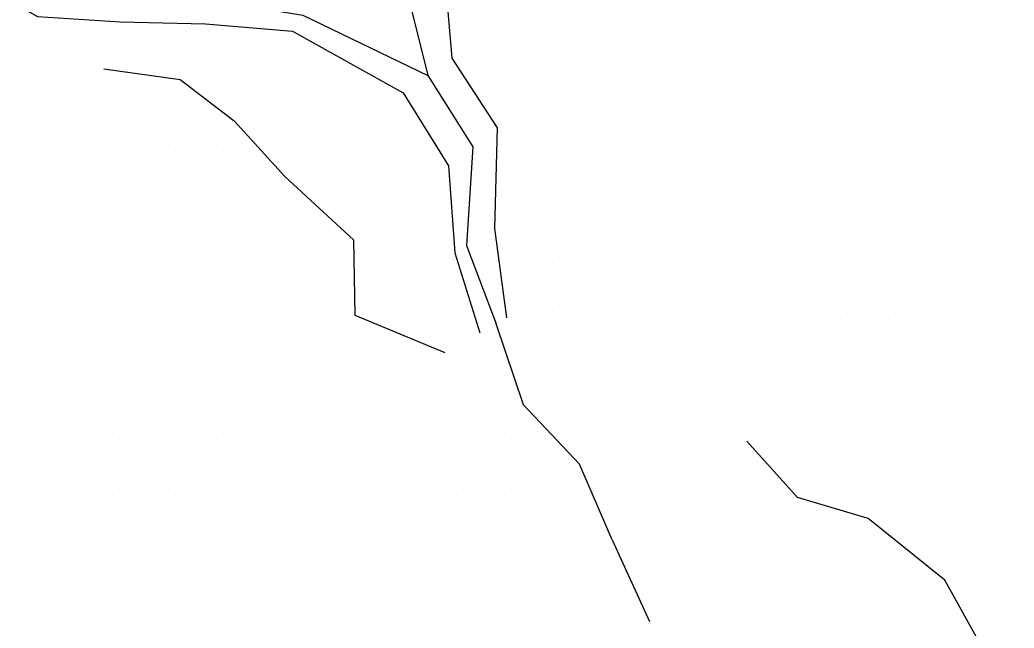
# Model space of a CAD drawing. Extents: x 1602514 to 1609837, y 863887 to 871157.
# Drawn here: x 1604016.8 to 1604320.5, y 868259.1 to 868445.1 of the extents above; entities that cross this region are included whole.
import ezdxf

# ---------------------------------------------------------------- set-up
doc = ezdxf.new("R2010")
doc.units = 0
for name, color, linetype in [('Survey-Flow line', 7, 'Continuous'), ('Survey-Ridge Lines', 7, 'Continuous'), ('Survey-Spot dirt', 7, 'Continuous')]:
    doc.layers.add(name, color=color, linetype=linetype)

msp = doc.modelspace()

# ---------------------------------------------------------------- linework, layer by layer
at = {"layer": 'Survey-Flow line'}
for p, q in [((1604170.56, 868327.38), (1604162.24, 868352.19)), ((1604170.56, 868327.38), (1604162.24, 868352.19)), ((1604170.56, 868327.38), (1604187.68, 868309.29)), ((1604170.56, 868327.38), (1604187.68, 868309.29)), ((1604197.64, 868286.08), (1604187.68, 868309.29)), ((1604197.64, 868286.08), (1604187.68, 868309.29)), ((1604197.64, 868286.08), (1604209.11, 868261.1)), ((1604197.64, 868286.08), (1604209.11, 868261.1))]:
    msp.add_line(p, q, dxfattribs=at)
for points in [[(1603776.98, 868700.36), (1603789.74, 868677.36), (1603811.69, 868663.33), (1603827.15, 868641.12), (1603843.58, 868621.54), (1603869.67, 868611), (1603886.67, 868592.73), (1603900, 868570.2), (1603911.29, 868547.43), (1603928.27, 868529.81), (1603943.48, 868509.14), (1603955.72, 868485.41), (1603976.65, 868468.9), (1604002.57, 868466.75), (1604028.48, 868466.18), (1604052.23, 868458.25), (1604076.63, 868450.93), (1604103.21, 868446.5), (1604141.32, 868428.13)], [(1603776.98, 868700.36), (1603789.74, 868677.36), (1603811.69, 868663.33), (1603827.15, 868641.12), (1603843.58, 868621.54), (1603869.67, 868611), (1603886.67, 868592.73), (1603900, 868570.2), (1603911.29, 868547.43), (1603928.27, 868529.81), (1603943.48, 868509.14), (1603955.72, 868485.41), (1603976.65, 868468.9), (1604002.57, 868466.75), (1604028.48, 868466.18), (1604052.23, 868458.25), (1604076.63, 868450.93), (1604103.21, 868446.5), (1604141.32, 868428.13)], [(1604137.02, 868682.63), (1604144.14, 868649.77), (1604143.69, 868621.16), (1604141.15, 868595.18), (1604134.34, 868571.77), (1604127.63, 868546.96), (1604126.39, 868522.74), (1604131.91, 868498.47), (1604133.04, 868473.32), (1604136.33, 868448.62), (1604141.32, 868428.13), (1604155.14, 868406.31), (1604153.18, 868376.08), (1604162.24, 868352.19)], [(1604137.02, 868682.63), (1604144.14, 868649.77), (1604143.69, 868621.16), (1604141.15, 868595.18), (1604134.34, 868571.77), (1604127.63, 868546.96), (1604126.39, 868522.74), (1604131.91, 868498.47), (1604133.04, 868473.32), (1604136.33, 868448.62), (1604141.32, 868428.13), (1604155.14, 868406.31), (1604153.18, 868376.08), (1604162.24, 868352.19)]]:
    msp.add_lwpolyline(points, dxfattribs=at)
at = {"layer": 'Survey-Ridge Lines'}
msp.add_line((1604238.81, 868316.32), (1604254.32, 868299.09), dxfattribs=at)
msp.add_line((1604238.81, 868316.32), (1604254.32, 868299.09), dxfattribs=at)
for points in [[(1603766.86, 868689.87), (1603773.26, 868661.13), (1603799.71, 868653.14), (1603819.96, 868633.41), (1603839.47, 868617.35), (1603863.72, 868605.91), (1603882.97, 868589.34), (1603891.41, 868560.87), (1603905.02, 868541.73), (1603923.85, 868525.65), (1603933.45, 868497.95), (1603951.74, 868480.42), (1603973.4, 868463.27), (1603999.54, 868459.02), (1604022.18, 868446.14), (1604047.4, 868444.49), (1604073.42, 868443.85), (1604100.05, 868441.66), (1604133.83, 868422.83), (1604147.68, 868400.5), (1604149.64, 868373.88), (1604157.24, 868349.4)], [(1603766.86, 868689.87), (1603773.26, 868661.13), (1603799.71, 868653.14), (1603819.96, 868633.41), (1603839.47, 868617.35), (1603863.72, 868605.91), (1603882.97, 868589.34), (1603891.41, 868560.87), (1603905.02, 868541.73), (1603923.85, 868525.65), (1603933.45, 868497.95), (1603951.74, 868480.42), (1603973.4, 868463.27), (1603999.54, 868459.02), (1604022.18, 868446.14), (1604047.4, 868444.49), (1604073.42, 868443.85), (1604100.05, 868441.66), (1604133.83, 868422.83), (1604147.68, 868400.5), (1604149.64, 868373.88), (1604157.24, 868349.4)], [(1604137.45, 868523.96), (1604138.48, 868500.43), (1604138.64, 868472.37), (1604147.53, 868447.67), (1604148.73, 868433.38), (1604162.6, 868412.12), (1604161.69, 868381.36), (1604165.44, 868353.98)], [(1604137.45, 868523.96), (1604138.48, 868500.43), (1604138.64, 868472.37), (1604147.53, 868447.67), (1604148.73, 868433.38), (1604162.6, 868412.12), (1604161.69, 868381.36), (1604165.44, 868353.98)], [(1604042.36, 868430.14), (1604065.73, 868426.85), (1604082.18, 868414.27), (1604097.7, 868397.26), (1604118.63, 868377.86), (1604119.04, 868354.86), (1604146.54, 868343.43)], [(1604042.36, 868430.14), (1604065.73, 868426.85), (1604082.18, 868414.27), (1604097.7, 868397.26), (1604118.63, 868377.86), (1604119.04, 868354.86), (1604146.54, 868343.43)], [(1604503.62, 867979.05), (1604506.65, 868022.58), (1604479.14, 868033.42), (1604464.23, 868059.26), (1604466.73, 868085.39), (1604444.18, 868110.64), (1604433.82, 868132.95), (1604407.92, 868152.62), (1604377.73, 868169.34), (1604353.04, 868187.15), (1604328.15, 868205.61), (1604316.02, 868234.22), (1604313, 868249), (1604299.33, 868273.82), (1604275.83, 868292.59), (1604254.32, 868299.09)], [(1604503.62, 867979.05), (1604506.65, 868022.58), (1604479.14, 868033.42), (1604464.23, 868059.26), (1604466.73, 868085.39), (1604444.18, 868110.64), (1604433.82, 868132.95), (1604407.92, 868152.62), (1604377.73, 868169.34), (1604353.04, 868187.15), (1604328.15, 868205.61), (1604316.02, 868234.22), (1604313, 868249), (1604299.33, 868273.82), (1604275.83, 868292.59), (1604254.32, 868299.09)]]:
    msp.add_lwpolyline(points, dxfattribs=at)
at = {"layer": 'Survey-Spot dirt'}
for p, q in [((1604162.53, 868441.04), (1604162.53, 868441.04)), ((1604162.53, 868441.04), (1604162.53, 868441.04)), ((1604177.49, 868440.87), (1604177.49, 868440.87)), ((1604177.49, 868440.87), (1604177.49, 868440.87)), ((1604192.46, 868441.03), (1604192.46, 868441.03)), ((1604192.46, 868441.03), (1604192.46, 868441.03)), ((1604207.62, 868441), (1604207.62, 868441)), ((1604207.62, 868441), (1604207.62, 868441)), ((1604222.55, 868441.01), (1604222.55, 868441.01)), ((1604222.55, 868441.01), (1604222.55, 868441.01)), ((1604237.59, 868441.09), (1604237.59, 868441.09)), ((1604237.59, 868441.09), (1604237.59, 868441.09)), ((1604252.54, 868441.06), (1604252.54, 868441.06)), ((1604252.54, 868441.06), (1604252.54, 868441.06)), ((1604267.68, 868441.01), (1604267.68, 868441.01)), ((1604267.68, 868441.01), (1604267.68, 868441.01)), ((1604282.63, 868441.08), (1604282.63, 868441.08)), ((1604282.63, 868441.08), (1604282.63, 868441.08)), ((1604297.49, 868441.02), (1604297.49, 868441.02)), ((1604297.49, 868441.02), (1604297.49, 868441.02)), ((1604312.75, 868440.99), (1604312.75, 868440.99)), ((1604312.75, 868440.99), (1604312.75, 868440.99)), ((1604164.51, 868430.95), (1604164.51, 868430.95)), ((1604164.51, 868430.95), (1604164.51, 868430.95)), ((1604179.51, 868430.99), (1604179.51, 868430.99)), ((1604179.51, 868430.99), (1604179.51, 868430.99)), ((1604194.4, 868430.71), (1604194.4, 868430.71)), ((1604194.4, 868430.71), (1604194.4, 868430.71)), ((1604209.61, 868430.79), (1604209.61, 868430.79)), ((1604209.61, 868430.79), (1604209.61, 868430.79)), ((1604224.52, 868430.89), (1604224.52, 868430.89)), ((1604224.52, 868430.89), (1604224.52, 868430.89)), ((1604239.56, 868430.77), (1604239.56, 868430.77)), ((1604239.56, 868430.77), (1604239.56, 868430.77)), ((1604254.51, 868430.82), (1604254.51, 868430.82)), ((1604254.51, 868430.82), (1604254.51, 868430.82)), ((1604269.49, 868430.72), (1604269.49, 868430.72)), ((1604269.49, 868430.72), (1604269.49, 868430.72)), ((1604284.62, 868430.7), (1604284.62, 868430.7)), ((1604284.62, 868430.7), (1604284.62, 868430.7)), ((1604299.46, 868430.97), (1604299.46, 868430.97)), ((1604299.46, 868430.97), (1604299.46, 868430.97)), ((1604314.54, 868430.85), (1604314.54, 868430.85)), ((1604314.54, 868430.85), (1604314.54, 868430.85)), ((1604016.94, 868421.8), (1604016.94, 868421.8)), ((1604016.94, 868421.8), (1604016.94, 868421.8)), ((1604031.93, 868421.94), (1604031.93, 868421.94)), ((1604031.93, 868421.94), (1604031.93, 868421.94)), ((1604046.89, 868421.89), (1604046.89, 868421.89)), ((1604046.89, 868421.89), (1604046.89, 868421.89)), ((1604179.63, 868415.73), (1604179.63, 868415.73)), ((1604179.63, 868415.73), (1604179.63, 868415.73)), ((1604194.47, 868415.75), (1604194.47, 868415.75)), ((1604194.47, 868415.75), (1604194.47, 868415.75)), ((1604209.56, 868415.93), (1604209.56, 868415.93)), ((1604209.56, 868415.93), (1604209.56, 868415.93)), ((1604224.55, 868415.77), (1604224.55, 868415.77)), ((1604224.55, 868415.77), (1604224.55, 868415.77)), ((1604239.56, 868415.87), (1604239.56, 868415.87)), ((1604239.56, 868415.87), (1604239.56, 868415.87)), ((1604254.53, 868415.89), (1604254.53, 868415.89)), ((1604254.53, 868415.89), (1604254.53, 868415.89)), ((1604269.61, 868415.86), (1604269.61, 868415.86)), ((1604269.61, 868415.86), (1604269.61, 868415.86)), ((1604284.69, 868415.85), (1604284.69, 868415.85)), ((1604284.69, 868415.85), (1604284.69, 868415.85)), ((1604299.38, 868415.94), (1604299.38, 868415.94)), ((1604299.38, 868415.94), (1604299.38, 868415.94)), ((1604314.35, 868415.74), (1604314.35, 868415.74)), ((1604314.35, 868415.74), (1604314.35, 868415.74)), ((1604016.98, 868406.91), (1604016.98, 868406.91)), ((1604016.98, 868406.91), (1604016.98, 868406.91)), ((1604031.93, 868406.83), (1604031.93, 868406.83)), ((1604031.93, 868406.83), (1604031.93, 868406.83)), ((1604046.92, 868406.85), (1604046.92, 868406.85)), ((1604046.92, 868406.85), (1604046.92, 868406.85)), ((1604062.04, 868406.86), (1604062.04, 868406.86)), ((1604062.04, 868406.86), (1604062.04, 868406.86)), ((1604076.83, 868406.87), (1604076.83, 868406.87)), ((1604076.83, 868406.87), (1604076.83, 868406.87)), ((1604179.56, 868400.71), (1604179.56, 868400.71)), ((1604179.56, 868400.71), (1604179.56, 868400.71)), ((1604194.63, 868400.87), (1604194.63, 868400.87)), ((1604194.63, 868400.87), (1604194.63, 868400.87)), ((1604209.65, 868400.81), (1604209.65, 868400.81)), ((1604209.65, 868400.81), (1604209.65, 868400.81)), ((1604224.58, 868400.81), (1604224.58, 868400.81)), ((1604224.58, 868400.81), (1604224.58, 868400.81)), ((1604239.46, 868400.69), (1604239.46, 868400.69)), ((1604239.46, 868400.69), (1604239.46, 868400.69)), ((1604254.55, 868400.78), (1604254.55, 868400.78)), ((1604254.55, 868400.78), (1604254.55, 868400.78)), ((1604269.65, 868400.87), (1604269.65, 868400.87)), ((1604269.65, 868400.87), (1604269.65, 868400.87)), ((1604284.53, 868400.62), (1604284.53, 868400.62)), ((1604284.53, 868400.62), (1604284.53, 868400.62)), ((1604299.51, 868400.77), (1604299.51, 868400.77)), ((1604299.51, 868400.77), (1604299.51, 868400.77)), ((1604314.7, 868400.68), (1604314.7, 868400.68)), ((1604314.7, 868400.68), (1604314.7, 868400.68)), ((1604017.04, 868391.84), (1604017.04, 868391.84)), ((1604017.04, 868391.84), (1604017.04, 868391.84)), ((1604031.88, 868391.91), (1604031.88, 868391.91)), ((1604031.88, 868391.91), (1604031.88, 868391.91)), ((1604047.1, 868392), (1604047.1, 868392)), ((1604047.1, 868392), (1604047.1, 868392)), ((1604061.95, 868391.93), (1604061.95, 868391.93)), ((1604061.95, 868391.93), (1604061.95, 868391.93)), ((1604076.98, 868391.82), (1604076.98, 868391.82)), ((1604076.98, 868391.82), (1604076.98, 868391.82)), ((1604179.45, 868385.74), (1604179.45, 868385.74)), ((1604179.45, 868385.74), (1604179.45, 868385.74)), ((1604194.53, 868385.81), (1604194.53, 868385.81)), ((1604194.53, 868385.81), (1604194.53, 868385.81)), ((1604209.6, 868385.69), (1604209.6, 868385.69)), ((1604209.6, 868385.69), (1604209.6, 868385.69)), ((1604224.62, 868385.82), (1604224.62, 868385.82)), ((1604224.62, 868385.82), (1604224.62, 868385.82)), ((1604239.72, 868385.78), (1604239.72, 868385.78)), ((1604239.72, 868385.78), (1604239.72, 868385.78)), ((1604254.48, 868385.89), (1604254.48, 868385.89)), ((1604254.48, 868385.89), (1604254.48, 868385.89)), ((1604269.6, 868385.83), (1604269.6, 868385.83)), ((1604269.6, 868385.83), (1604269.6, 868385.83)), ((1604284.49, 868385.87), (1604284.49, 868385.87)), ((1604284.49, 868385.87), (1604284.49, 868385.87)), ((1604299.47, 868385.79), (1604299.47, 868385.79)), ((1604299.47, 868385.79), (1604299.47, 868385.79)), ((1604314.46, 868385.56), (1604314.46, 868385.56)), ((1604314.46, 868385.56), (1604314.46, 868385.56)), ((1604017.01, 868377.03), (1604017.01, 868377.03)), ((1604017.01, 868377.03), (1604017.01, 868377.03)), ((1604032.03, 868376.74), (1604032.03, 868376.74)), ((1604032.03, 868376.74), (1604032.03, 868376.74)), ((1604046.92, 868376.81), (1604046.92, 868376.81)), ((1604046.92, 868376.81), (1604046.92, 868376.81)), ((1604061.95, 868376.85), (1604061.95, 868376.85)), ((1604061.95, 868376.85), (1604061.95, 868376.85)), ((1604077.08, 868376.94), (1604077.08, 868376.94)), ((1604077.08, 868376.94), (1604077.08, 868376.94)), ((1604091.96, 868376.8), (1604091.96, 868376.8)), ((1604091.96, 868376.8), (1604091.96, 868376.8)), ((1604107.02, 868376.91), (1604107.02, 868376.91)), ((1604107.02, 868376.91), (1604107.02, 868376.91)), ((1604179.47, 868370.71), (1604179.47, 868370.71)), ((1604179.47, 868370.71), (1604179.47, 868370.71)), ((1604194.31, 868371.27), (1604194.31, 868371.27)), ((1604194.31, 868371.27), (1604194.31, 868371.27)), ((1604209.34, 868370.74), (1604209.34, 868370.74)), ((1604209.34, 868370.74), (1604209.34, 868370.74)), ((1604224.59, 868370.78), (1604224.59, 868370.78)), ((1604224.59, 868370.78), (1604224.59, 868370.78)), ((1604239.6, 868370.91), (1604239.6, 868370.91)), ((1604239.6, 868370.91), (1604239.6, 868370.91)), ((1604254.55, 868370.79), (1604254.55, 868370.79)), ((1604254.55, 868370.79), (1604254.55, 868370.79)), ((1604269.5, 868370.93), (1604269.5, 868370.93)), ((1604269.5, 868370.93), (1604269.5, 868370.93)), ((1604284.58, 868370.79), (1604284.58, 868370.79)), ((1604284.58, 868370.79), (1604284.58, 868370.79)), ((1604299.5, 868370.73), (1604299.5, 868370.73)), ((1604299.5, 868370.73), (1604299.5, 868370.73)), ((1604314.51, 868370.74), (1604314.51, 868370.74)), ((1604314.51, 868370.74), (1604314.51, 868370.74)), ((1604016.91, 868361.88), (1604016.91, 868361.88)), ((1604016.91, 868361.88), (1604016.91, 868361.88)), ((1604032.03, 868362), (1604032.03, 868362)), ((1604032.03, 868362), (1604032.03, 868362)), ((1604047.22, 868362.08), (1604047.22, 868362.08)), ((1604047.22, 868362.08), (1604047.22, 868362.08)), ((1604062.08, 868361.79), (1604062.08, 868361.79)), ((1604062.08, 868361.79), (1604062.08, 868361.79)), ((1604076.97, 868361.88), (1604076.97, 868361.88)), ((1604076.97, 868361.88), (1604076.97, 868361.88)), ((1604092.37, 868361.83), (1604092.37, 868361.83)), ((1604092.37, 868361.83), (1604092.37, 868361.83)), ((1604107.22, 868362.09), (1604107.22, 868362.09)), ((1604107.22, 868362.09), (1604107.22, 868362.09)), ((1604179.47, 868355.96), (1604179.47, 868355.96)), ((1604179.47, 868355.96), (1604179.47, 868355.96)), ((1604194.62, 868355.69), (1604194.62, 868355.69)), ((1604194.62, 868355.69), (1604194.62, 868355.69)), ((1604209.65, 868355.62), (1604209.65, 868355.62)), ((1604209.65, 868355.62), (1604209.65, 868355.62)), ((1604224.51, 868356.02), (1604224.51, 868356.02)), ((1604224.51, 868356.02), (1604224.51, 868356.02)), ((1604239.55, 868355.78), (1604239.55, 868355.78)), ((1604239.55, 868355.78), (1604239.55, 868355.78)), ((1604254.47, 868355.91), (1604254.47, 868355.91)), ((1604254.47, 868355.91), (1604254.47, 868355.91)), ((1604269.48, 868355.69), (1604269.48, 868355.69)), ((1604269.48, 868355.69), (1604269.48, 868355.69)), ((1604284.3, 868355.6), (1604284.3, 868355.6)), ((1604284.3, 868355.6), (1604284.3, 868355.6)), ((1604299.46, 868355.93), (1604299.46, 868355.93)), ((1604299.46, 868355.93), (1604299.46, 868355.93)), ((1604314.44, 868355.76), (1604314.44, 868355.76)), ((1604314.44, 868355.76), (1604314.44, 868355.76)), ((1604016.86, 868346.98), (1604016.86, 868346.98)), ((1604016.86, 868346.98), (1604016.86, 868346.98)), ((1604031.87, 868346.92), (1604031.87, 868346.92)), ((1604031.87, 868346.92), (1604031.87, 868346.92)), ((1604047.01, 868346.78), (1604047.01, 868346.78)), ((1604047.01, 868346.78), (1604047.01, 868346.78)), ((1604061.93, 868346.95), (1604061.93, 868346.95)), ((1604061.93, 868346.95), (1604061.93, 868346.95)), ((1604077.1, 868346.91), (1604077.1, 868346.91)), ((1604077.1, 868346.91), (1604077.1, 868346.91)), ((1604091.56, 868346.54), (1604091.56, 868346.54)), ((1604091.56, 868346.54), (1604091.56, 868346.54)), ((1604107.02, 868346.78), (1604107.02, 868346.78)), ((1604107.02, 868346.78), (1604107.02, 868346.78)), ((1604179.3, 868340.57), (1604179.3, 868340.57)), ((1604179.3, 868340.57), (1604179.3, 868340.57)), ((1604194.55, 868340.78), (1604194.55, 868340.78)), ((1604194.55, 868340.78), (1604194.55, 868340.78)), ((1604209.55, 868340.83), (1604209.55, 868340.83)), ((1604209.55, 868340.83), (1604209.55, 868340.83)), ((1604224.5, 868340.87), (1604224.5, 868340.87)), ((1604224.5, 868340.87), (1604224.5, 868340.87)), ((1604239.37, 868340.81), (1604239.37, 868340.81)), ((1604239.37, 868340.81), (1604239.37, 868340.81)), ((1604254.55, 868340.95), (1604254.55, 868340.95)), ((1604254.55, 868340.95), (1604254.55, 868340.95)), ((1604269.59, 868340.75), (1604269.59, 868340.75)), ((1604269.59, 868340.75), (1604269.59, 868340.75)), ((1604284.55, 868340.75), (1604284.55, 868340.75)), ((1604284.55, 868340.75), (1604284.55, 868340.75)), ((1604299.45, 868340.82), (1604299.45, 868340.82)), ((1604299.45, 868340.82), (1604299.45, 868340.82)), ((1604314.66, 868340.81), (1604314.66, 868340.81)), ((1604314.66, 868340.81), (1604314.66, 868340.81)), ((1604017.22, 868331.97), (1604017.22, 868331.97)), ((1604017.22, 868331.97), (1604017.22, 868331.97)), ((1604032.08, 868331.88), (1604032.08, 868331.88)), ((1604032.08, 868331.88), (1604032.08, 868331.88)), ((1604046.98, 868331.89), (1604046.98, 868331.89)), ((1604046.98, 868331.89), (1604046.98, 868331.89)), ((1604062.02, 868331.95), (1604062.02, 868331.95)), ((1604062.02, 868331.95), (1604062.02, 868331.95)), ((1604077.11, 868332.08), (1604077.11, 868332.08)), ((1604077.11, 868332.08), (1604077.11, 868332.08)), ((1604091.94, 868332), (1604091.94, 868332)), ((1604091.94, 868332), (1604091.94, 868332)), ((1604106.93, 868331.78), (1604106.93, 868331.78)), ((1604106.93, 868331.78), (1604106.93, 868331.78)), ((1604121.86, 868331.94), (1604121.86, 868331.94)), ((1604121.86, 868331.94), (1604121.86, 868331.94)), ((1604137.23, 868332.03), (1604137.23, 868332.03)), ((1604137.23, 868332.03), (1604137.23, 868332.03)), ((1604194.54, 868325.82), (1604194.54, 868325.82)), ((1604194.54, 868325.82), (1604194.54, 868325.82)), ((1604209.59, 868325.78), (1604209.59, 868325.78)), ((1604209.59, 868325.78), (1604209.59, 868325.78)), ((1604224.67, 868325.88), (1604224.67, 868325.88)), ((1604224.67, 868325.88), (1604224.67, 868325.88)), ((1604239.59, 868325.87), (1604239.59, 868325.87)), ((1604239.59, 868325.87), (1604239.59, 868325.87)), ((1604254.55, 868325.85), (1604254.55, 868325.85)), ((1604254.55, 868325.85), (1604254.55, 868325.85)), ((1604269.64, 868325.82), (1604269.64, 868325.82)), ((1604269.64, 868325.82), (1604269.64, 868325.82)), ((1604284.51, 868325.87), (1604284.51, 868325.87)), ((1604284.51, 868325.87), (1604284.51, 868325.87)), ((1604299.55, 868325.66), (1604299.55, 868325.66)), ((1604299.55, 868325.66), (1604299.55, 868325.66)), ((1604314.52, 868325.84), (1604314.52, 868325.84)), ((1604314.52, 868325.84), (1604314.52, 868325.84)), ((1604017.02, 868317.06), (1604017.02, 868317.06)), ((1604017.02, 868317.06), (1604017.02, 868317.06)), ((1604032.13, 868316.96), (1604032.13, 868316.96)), ((1604032.13, 868316.96), (1604032.13, 868316.96)), ((1604047.09, 868316.83), (1604047.09, 868316.83)), ((1604047.09, 868316.83), (1604047.09, 868316.83)), ((1604062.07, 868316.98), (1604062.07, 868316.98)), ((1604062.07, 868316.98), (1604062.07, 868316.98)), ((1604076.91, 868316.91), (1604076.91, 868316.91)), ((1604076.91, 868316.91), (1604076.91, 868316.91)), ((1604092.12, 868316.67), (1604092.12, 868316.67)), ((1604092.12, 868316.67), (1604092.12, 868316.67)), ((1604107.13, 868316.91), (1604107.13, 868316.91)), ((1604107.13, 868316.91), (1604107.13, 868316.91)), ((1604122.11, 868316.81), (1604122.11, 868316.81)), ((1604122.11, 868316.81), (1604122.11, 868316.81)), ((1604136.93, 868317.01), (1604136.93, 868317.01)), ((1604136.93, 868317.01), (1604136.93, 868317.01)), ((1604151.92, 868316.72), (1604151.92, 868316.72)), ((1604151.92, 868316.72), (1604151.92, 868316.72)), ((1604166.87, 868316.92), (1604166.87, 868316.92)), ((1604166.87, 868316.92), (1604166.87, 868316.92)), ((1604209.58, 868310.9), (1604209.58, 868310.9)), ((1604209.58, 868310.9), (1604209.58, 868310.9)), ((1604224.75, 868310.78), (1604224.75, 868310.78)), ((1604224.75, 868310.78), (1604224.75, 868310.78)), ((1604269.71, 868310.73), (1604269.71, 868310.73)), ((1604269.71, 868310.73), (1604269.71, 868310.73)), ((1604284.53, 868310.55), (1604284.53, 868310.55)), ((1604284.53, 868310.55), (1604284.53, 868310.55)), ((1604299.56, 868310.8), (1604299.56, 868310.8)), ((1604299.56, 868310.8), (1604299.56, 868310.8)), ((1604314.52, 868310.72), (1604314.52, 868310.72)), ((1604314.52, 868310.72), (1604314.52, 868310.72)), ((1604016.82, 868301.93), (1604016.82, 868301.93)), ((1604016.82, 868301.93), (1604016.82, 868301.93)), ((1604031.97, 868301.94), (1604031.97, 868301.94)), ((1604031.97, 868301.94), (1604031.97, 868301.94)), ((1604047.08, 868301.75), (1604047.08, 868301.75)), ((1604047.08, 868301.75), (1604047.08, 868301.75)), ((1604062.04, 868301.76), (1604062.04, 868301.76)), ((1604062.04, 868301.76), (1604062.04, 868301.76)), ((1604077, 868301.72), (1604077, 868301.72)), ((1604077, 868301.72), (1604077, 868301.72)), ((1604106.99, 868301.92), (1604106.99, 868301.92)), ((1604106.99, 868301.92), (1604106.99, 868301.92)), ((1604121.99, 868301.9), (1604121.99, 868301.9)), ((1604121.99, 868301.9), (1604121.99, 868301.9)), ((1604136.88, 868301.99), (1604136.88, 868301.99)), ((1604136.88, 868301.99), (1604136.88, 868301.99)), ((1604152.14, 868301.91), (1604152.14, 868301.91)), ((1604152.14, 868301.91), (1604152.14, 868301.91)), ((1604166.85, 868301.93), (1604166.85, 868301.93)), ((1604166.85, 868301.93), (1604166.85, 868301.93)), ((1604182.14, 868301.86), (1604182.14, 868301.86)), ((1604182.14, 868301.86), (1604182.14, 868301.86)), ((1604209.65, 868295.74), (1604209.65, 868295.74)), ((1604209.65, 868295.74), (1604209.65, 868295.74)), ((1604224.64, 868296.01), (1604224.64, 868296.01)), ((1604224.64, 868296.01), (1604224.64, 868296.01)), ((1604284.55, 868295.71), (1604284.55, 868295.71)), ((1604284.55, 868295.71), (1604284.55, 868295.71)), ((1604299.4, 868295.59), (1604299.4, 868295.59)), ((1604299.4, 868295.59), (1604299.4, 868295.59)), ((1604314.3, 868295.63), (1604314.3, 868295.63)), ((1604314.3, 868295.63), (1604314.3, 868295.63)), ((1604016.96, 868287.07), (1604016.96, 868287.07)), ((1604016.96, 868287.07), (1604016.96, 868287.07)), ((1604122.16, 868287.06), (1604122.16, 868287.06)), ((1604122.16, 868287.06), (1604122.16, 868287.06)), ((1604182.1, 868287.02), (1604182.1, 868287.02)), ((1604182.1, 868287.02), (1604182.1, 868287.02)), ((1604031.93, 868286.86), (1604031.93, 868286.86)), ((1604031.93, 868286.86), (1604031.93, 868286.86)), ((1604047.08, 868286.91), (1604047.08, 868286.91)), ((1604047.08, 868286.91), (1604047.08, 868286.91)), ((1604061.8, 868286.76), (1604061.8, 868286.76)), ((1604061.8, 868286.76), (1604061.8, 868286.76)), ((1604076.95, 868286.87), (1604076.95, 868286.87)), ((1604076.95, 868286.87), (1604076.95, 868286.87)), ((1604092.06, 868286.84), (1604092.06, 868286.84)), ((1604092.06, 868286.84), (1604092.06, 868286.84)), ((1604106.93, 868286.85), (1604106.93, 868286.85)), ((1604106.93, 868286.85), (1604106.93, 868286.85)), ((1604137.03, 868286.81), (1604137.03, 868286.81)), ((1604137.03, 868286.81), (1604137.03, 868286.81)), ((1604152.15, 868286.81), (1604152.15, 868286.81)), ((1604152.15, 868286.81), (1604152.15, 868286.81)), ((1604166.9, 868286.88), (1604166.9, 868286.88)), ((1604166.9, 868286.88), (1604166.9, 868286.88)), ((1604209.79, 868281.22), (1604209.79, 868281.22)), ((1604209.79, 868281.22), (1604209.79, 868281.22)), ((1604299.73, 868281.14), (1604299.73, 868281.14)), ((1604299.73, 868281.14), (1604299.73, 868281.14)), ((1604314.39, 868280.83), (1604314.39, 868280.83)), ((1604314.39, 868280.83), (1604314.39, 868280.83)), ((1604031.95, 868271.84), (1604031.95, 868271.84)), ((1604031.95, 868271.84), (1604031.95, 868271.84)), ((1604046.98, 868271.79), (1604046.98, 868271.79)), ((1604046.98, 868271.79), (1604046.98, 868271.79)), ((1604062.03, 868271.87), (1604062.03, 868271.87)), ((1604062.03, 868271.87), (1604062.03, 868271.87)), ((1604076.9, 868271.93), (1604076.9, 868271.93)), ((1604076.9, 868271.93), (1604076.9, 868271.93)), ((1604091.79, 868271.94), (1604091.79, 868271.94)), ((1604091.79, 868271.94), (1604091.79, 868271.94)), ((1604106.93, 868271.77), (1604106.93, 868271.77)), ((1604106.93, 868271.77), (1604106.93, 868271.77)), ((1604121.86, 868271.97), (1604121.86, 868271.97)), ((1604121.86, 868271.97), (1604121.86, 868271.97)), ((1604137, 868272.03), (1604137, 868272.03)), ((1604137, 868272.03), (1604137, 868272.03)), ((1604151.77, 868271.84), (1604151.77, 868271.84)), ((1604151.77, 868271.84), (1604151.77, 868271.84)), ((1604166.98, 868271.82), (1604166.98, 868271.82)), ((1604166.98, 868271.82), (1604166.98, 868271.82)), ((1604182.09, 868271.94), (1604182.09, 868271.94)), ((1604182.09, 868271.94), (1604182.09, 868271.94))]:
    msp.add_line(p, q, dxfattribs=at)

doc.saveas('drawing.dxf')
